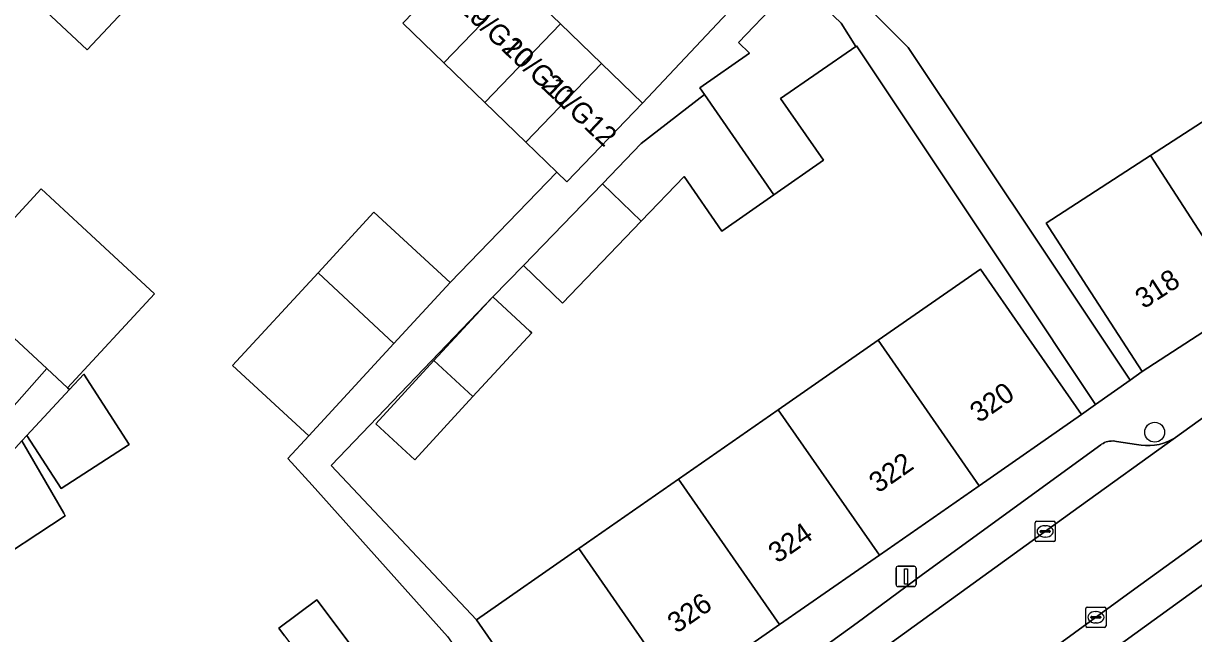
# Model space of a CAD drawing. Extents: x 159217 to 160349, y 381246 to 382172.
# Drawn here: x 159998.6 to 160056.3, y 381644.9 to 381674.9 of the extents above; entities that cross this region are included whole.
import ezdxf

# ---------------------------------------------------------------- set-up
doc = ezdxf.new("R2010")
doc.units = 0
for name, color, linetype in [('IMGEO_Boom', 7, 'Continuous'), ('IMGEO_Erf', 7, 'Continuous'), ('IMGEO_Kolk', 7, 'Continuous'), ('IMGEO_Lichtmast', 7, 'Continuous'), ('IMGEO_Pand', 7, 'Continuous'), ('IMGEO_Pand_nummerreeks', 7, 'Continuous'), ('IMGEO_Parkeervlak_open', 7, 'Continuous'), ('IMGEO_Rijbaan_lokaal_open', 7, 'Continuous'), ('IMGEO_Voetpad_open', 7, 'Continuous')]:
    doc.layers.add(name, color=color, linetype=linetype)

msp = doc.modelspace()

# ---------------------------------------------------------------- linework, layer by layer
at = {"layer": 'IMGEO_Boom'}
msp.add_circle((160054.352, 381654.791), 0.489, dxfattribs=at)
at = {"layer": 'IMGEO_Erf'}
for points in [[(160040.367, 381675.581), (160042.213, 381673.736), (160048.973, 381663.602), (160053.137, 381657.36), (160053.733, 381657.783), (160051.014, 381661.98), (160048.999, 381665.091), (160054.149, 381668.417), (160059.168, 381671.668), (160064.187, 381674.919), (160069.206, 381678.171)], [(160005.869, 381678.004), (160001.779, 381673.614), (160000, 381675.272)], [(160019.523, 381644.732), (160012.856, 381652.182), (160011.648, 381653.495), (160012.688, 381654.621), (160008.936, 381658.085), (160013.143, 381662.643), (160015.899, 381665.628), (160019.651, 381662.165), (160024.903, 381667.603), (160023.373, 381669.08), (160021.353, 381671.029), (160019.334, 381672.979), (160017.315, 381674.928)], [(159995.229, 381662.155), (159999.513, 381666.774), (160001.531, 381664.902), (160005.087, 381661.604), (160000.803, 381656.985), (160000.903, 381656.892), (160001.602, 381657.646), (160003.839, 381654.182), (160000.493, 381652.021), (159998.806, 381654.633), (159998.558, 381654.364), (160000.622, 381650.799), (160000.69, 381650.682), (159996.58, 381647.98)], [(160011.494, 381644.772), (160011.218, 381645.139), (160013.089, 381646.543), (160016.276, 381642.296)]]:
    msp.add_lwpolyline(points, dxfattribs=at)
for points in [[(160045.768, 381662.829), (160047.895, 381659.771), (160050.751, 381655.667), (160051.441, 381656.156), (160047.243, 381662.448), (160039.662, 381673.812), (160039.634, 381673.793), (160035.928, 381671.221), (160038.042, 381668.183), (160035.601, 381666.485), (160033.034, 381664.699), (160031.174, 381667.378), (160029.063, 381665.184), (160025.181, 381661.151), (160023.266, 381662.994), (160021.748, 381661.457), (160013.795, 381653.157), (160020.943, 381645.554), (160025.981, 381649.06), (160030.896, 381652.48), (160035.811, 381655.9), (160040.726, 381659.321)], [(160020.773, 381656.545), (160017.905, 381653.438), (160015.984, 381655.21), (160018.853, 381658.318), (160021.749, 381661.455), (160023.576, 381659.768), (160023.669, 381659.682)]]:
    msp.add_lwpolyline(points, close=True, dxfattribs=at)
at = {"layer": 'IMGEO_Kolk'}
for p, q in [((160048.532, 381650.407), (160049.384, 381650.407)), ((160048.457, 381649.481), (160048.457, 381650.333)), ((160048.716, 381649.901), (160048.716, 381649.913)), ((160049.154, 381649.864), (160048.756, 381649.864)), ((160048.759, 381649.95), (160049.157, 381649.95)), ((160048.945, 381650.187), (160048.97, 381650.187)), ((160049.2, 381649.913), (160049.2, 381649.901)), ((160049.458, 381650.333), (160049.458, 381649.481)), ((160049.384, 381649.407), (160048.532, 381649.407)), ((160048.968, 381649.627), (160048.943, 381649.627)), ((160050.955, 381645.254), (160050.955, 381646.106)), ((160051.03, 381646.18), (160051.882, 381646.18)), ((160051.443, 381645.96), (160051.468, 381645.96)), ((160051.956, 381646.106), (160051.956, 381645.254)), ((160051.882, 381645.18), (160051.03, 381645.18)), ((160051.214, 381645.674), (160051.214, 381645.686)), ((160051.652, 381645.637), (160051.254, 381645.637)), ((160051.257, 381645.723), (160051.655, 381645.723)), ((160051.466, 381645.4), (160051.441, 381645.4)), ((160051.698, 381645.686), (160051.698, 381645.674))]:
    msp.add_line(p, q, dxfattribs=at)
for points in [[(160048.532, 381650.407), (160049.384, 381650.407)], [(160048.457, 381649.481), (160048.457, 381650.333)], [(160049.458, 381650.333), (160049.458, 381649.481)], [(160049.384, 381649.407), (160048.532, 381649.407)], [(160050.955, 381645.254), (160050.955, 381646.106)], [(160051.03, 381646.18), (160051.882, 381646.18)], [(160051.956, 381646.106), (160051.956, 381645.254)], [(160051.882, 381645.18), (160051.03, 381645.18)]]:
    msp.add_lwpolyline(points, dxfattribs=at)
for centre, radius, start, end in [((160048.534, 381650.331), 0.0765, 91.55205, 178.44795), ((160048.534, 381650.331), 0.0765, 91.55205, 178.44795), ((160049.382, 381650.331), 0.0765, 1.55205, 88.44795), ((160049.382, 381650.331), 0.0765, 1.55205, 88.44795), ((160048.756, 381649.91), 0.0403, 85.87752, 175.75265), ((160048.753, 381649.9), 0.0366, 178.93798, 274.71019), ((160049.157, 381649.907), 0.043, 264.86636, 352.45326), ((160049.161, 381649.912), 0.0386, 1.73085, 96.63898), ((160048.534, 381649.483), 0.0765, 181.55205, 268.44795), ((160048.534, 381649.483), 0.0765, 181.55205, 268.44795), ((160049.382, 381649.483), 0.0765, 271.55205, 358.44795), ((160049.382, 381649.483), 0.0765, 271.55205, 358.44795), ((160051.032, 381646.104), 0.0765, 91.55205, 178.44795), ((160051.032, 381646.104), 0.0765, 91.55205, 178.44795), ((160051.88, 381646.104), 0.0765, 1.55205, 88.44795), ((160051.88, 381646.104), 0.0765, 1.55205, 88.44795), ((160051.032, 381645.256), 0.0765, 181.55205, 268.44795), ((160051.032, 381645.256), 0.0765, 181.55205, 268.44795), ((160051.254, 381645.683), 0.0403, 85.87752, 175.75265), ((160051.251, 381645.673), 0.0366, 178.93798, 274.71019), ((160051.655, 381645.68), 0.043, 264.86636, 352.45326), ((160051.659, 381645.685), 0.0386, 1.73085, 96.63898), ((160051.88, 381645.256), 0.0765, 271.55205, 358.44795), ((160051.88, 381645.256), 0.0765, 271.55205, 358.44795)]:
    msp.add_arc(centre, radius, start, end, dxfattribs=at)
for centre, major_axis, ratio, start_param, end_param in [((160048.944, 381649.907), (-0.387, 0.002), 0.722429, 4.712389, 7.853982), ((160048.969, 381649.907), (-0.39, 0.002), 0.717154, 1.570796, 4.712389), ((160051.442, 381645.68), (-0.387, 0.002), 0.722429, 4.712389, 7.853982), ((160051.467, 381645.68), (-0.39, 0.002), 0.717154, 1.570796, 4.712389)]:
    msp.add_ellipse(centre, major_axis=major_axis, ratio=ratio, start_param=start_param, end_param=end_param, dxfattribs=at)
at = {"layer": 'IMGEO_Lichtmast'}
for p, q in [((160041.612, 381647.291), (160041.612, 381648.091)), ((160041.612, 381648.091), (160041.612, 381647.291)), ((160041.712, 381648.191), (160042.502, 381648.191)), ((160042.502, 381648.191), (160041.712, 381648.191)), ((160042.602, 381648.091), (160042.602, 381647.291)), ((160042.602, 381647.291), (160042.602, 381648.091)), ((160042.502, 381647.191), (160041.712, 381647.191)), ((160041.712, 381647.191), (160042.502, 381647.191))]:
    msp.add_line(p, q, dxfattribs=at)
msp.add_lwpolyline([(160042.032, 381648.066), (160042.182, 381648.066), (160042.182, 381647.316), (160042.032, 381647.316), (160042.032, 381648.066)], dxfattribs=at)
for centre, start, end in [((160041.712, 381648.091), 90, 180), ((160041.712, 381648.091), 90, 180), ((160042.502, 381648.091), 0, 90), ((160042.502, 381648.091), 360, 90), ((160041.712, 381647.291), 180, 270), ((160041.712, 381647.291), 180, 270), ((160042.502, 381647.291), 270, 0), ((160042.502, 381647.291), 270, 0)]:
    msp.add_arc(centre, 0.1, start, end, dxfattribs=at)
at = {"layer": 'IMGEO_Pand'}
for points in [[(159992.885, 381681.498), (159998.515, 381676.258), (159998.622, 381676.159), (159998.82, 381676.371), (160000, 381675.272), (160001.779, 381673.614), (160005.869, 381678.004), (160006.63, 381677.295), (160010.527, 381681.481), (160009.237, 381682.726), (160007.218, 381684.675), (160005.199, 381686.625), (160004.517, 381687.283), (160000.64, 381683.117), (160000, 381683.713), (159997.292, 381686.233)], [(160019.334, 381672.979), (160023.073, 381676.851), (160021.054, 381678.801), (160017.315, 381674.928)], [(160035.928, 381671.221), (160039.634, 381673.793), (160038.905, 381674.935), (160036.754, 381677.004), (160035.769, 381675.981), (160033.849, 381673.986), (160034.397, 381673.459), (160031.946, 381671.752), (160032.175, 381671.422), (160035.601, 381666.485), (160038.042, 381668.183)], [(160019.334, 381672.979), (160021.353, 381671.029), (160025.092, 381674.902), (160023.073, 381676.851)], [(160027.111, 381672.952), (160025.092, 381674.902), (160021.353, 381671.029), (160023.373, 381669.08)], [(160029.131, 381671.002), (160027.111, 381672.952), (160023.373, 381669.08), (160024.903, 381667.603), (160025.392, 381667.13)], [(160035.601, 381666.485), (160032.175, 381671.422), (160029.054, 381669.006), (160027.149, 381667.027), (160029.063, 381665.184), (160031.174, 381667.378), (160033.034, 381664.699)], [(160054.149, 381668.417), (160058.878, 381661.116), (160063.897, 381664.368), (160059.168, 381671.668)], [(160054.149, 381668.417), (160048.999, 381665.091), (160051.014, 381661.98), (160053.733, 381657.783), (160058.878, 381661.116)], [(159999.792, 381657.923), (160000.803, 381656.985), (160005.087, 381661.604), (160001.531, 381664.902), (159999.513, 381666.774), (159995.229, 381662.155), (159997.247, 381660.283)], [(160027.149, 381667.027), (160023.266, 381662.994), (160025.181, 381661.151), (160029.063, 381665.184)], [(160013.143, 381662.643), (160016.881, 381659.164), (160019.651, 381662.165), (160015.899, 381665.628)], [(160013.143, 381662.643), (160008.936, 381658.085), (160012.688, 381654.621), (160016.881, 381659.164)], [(160040.726, 381659.321), (160045.709, 381652.158), (160050.751, 381655.667), (160047.895, 381659.771), (160045.768, 381662.829)], [(160018.853, 381658.318), (160020.773, 381656.545), (160023.669, 381659.682), (160023.576, 381659.768), (160021.749, 381661.455)], [(159999.792, 381657.923), (159997.247, 381660.283), (159994.464, 381657.162), (159997.054, 381654.853)], [(160040.726, 381659.321), (160035.811, 381655.9), (160040.794, 381648.738), (160045.709, 381652.158)], [(160020.773, 381656.545), (160018.853, 381658.318), (160015.984, 381655.21), (160017.905, 381653.438)], [(160001.602, 381657.646), (160000.903, 381656.892), (159998.806, 381654.633), (160000.493, 381652.021), (160003.839, 381654.182)], [(160040.794, 381648.738), (160035.811, 381655.9), (160030.896, 381652.48), (160035.879, 381645.318)], [(159998.558, 381654.364), (159997.282, 381652.982), (159994.983, 381650.543), (159996.58, 381647.98), (160000.69, 381650.682), (160000.622, 381650.799)], [(160025.981, 381649.06), (160030.964, 381641.898), (160035.879, 381645.318), (160030.896, 381652.48)], [(160025.981, 381649.06), (160020.943, 381645.554), (160023.071, 381642.497), (160025.927, 381638.393), (160030.964, 381641.898)], [(160018.609, 381644.046), (160016.276, 381642.296), (160013.089, 381646.543), (160011.218, 381645.139), (160011.494, 381644.772), (160019.712, 381633.822), (160023.915, 381636.976), (160020.913, 381640.976)]]:
    msp.add_lwpolyline(points, close=True, dxfattribs=at)
at = {"layer": 'IMGEO_Parkeervlak_open'}
for points in [[(160084.67, 381669.243), (160082.443, 381667.792), (160077.635, 381664.497), (160075.982, 381663.388), (160072.727, 381661.121), (160068.376, 381658.077), (160063.698, 381654.651), (160059.079, 381651.195), (160053.366, 381647.073), (160046.643, 381642.176), (160029.757, 381630.154)], [(160033.515, 381630.492), (160049.272, 381641.9), (160063.302, 381652.051), (160070.49, 381657.284)], [(160039.9, 381643.349), (160050.634, 381651.118), (160055.384, 381654.539), (160055.196, 381654.427), (160054.995, 381654.33), (160054.786, 381654.252), (160054.571, 381654.192), (160054.351, 381654.152), (160054.129, 381654.131), (160053.905, 381654.131), (160053.683, 381654.151), (160053.463, 381654.19), (160052.469, 381654.339), (160052.385, 381654.353), (160052.3, 381654.36), (160052.215, 381654.359), (160052.13, 381654.35), (160052.046, 381654.334), (160051.964, 381654.31), (160051.885, 381654.279), (160051.808, 381654.242), (160051.736, 381654.197), (160051.704, 381654.175), (160042.917, 381647.788), (160039.691, 381645.406), (160028.416, 381637.247)]]:
    msp.add_lwpolyline(points, dxfattribs=at)
at = {"layer": 'IMGEO_Rijbaan_lokaal_open'}
for points in [[(159998.287, 381693.299), (160001.16, 381690.524), (160004.899, 381694.398), (160006.919, 381692.448), (160008.938, 381690.498), (160010.957, 381688.549), (160012.977, 381686.599), (160014.996, 381684.65), (160017.015, 381682.7), (160019.034, 381680.75), (160021.054, 381678.801), (160023.073, 381676.851), (160025.092, 381674.902), (160027.111, 381672.952), (160029.131, 381671.002), (160036.741, 381679.099), (160034.577, 381681.235), (160034.942, 381681.605), (160033.041, 381683.481), (160031.14, 381685.357), (160029.239, 381687.233), (160027.338, 381689.11), (160025.437, 381690.986)], [(160058.428, 381656.732), (160055.384, 381654.539), (160050.634, 381651.118), (160039.9, 381643.349), (160026.942, 381634.074), (160026.563, 381633.804), (160021.527, 381630.216), (160021.29, 381630.058), (160000.286, 381616.103), (160000, 381615.918), (159983.931, 381605.551)], [(159984.624, 381600.643), (160000, 381610.395), (160002.657, 381612.08), (160023.962, 381626.278), (160024.038, 381626.346), (160024.143, 381626.438), (160024.607, 381626.744), (160028.865, 381629.554), (160029.28, 381629.828), (160029.536, 381629.997), (160029.757, 381630.154), (160046.643, 381642.176), (160053.366, 381647.073), (160059.079, 381651.195)]]:
    msp.add_lwpolyline(points, dxfattribs=at)
at = {"layer": 'IMGEO_Voetpad_open'}
for points in [[(160036.741, 381679.099), (160029.131, 381671.002), (160025.392, 381667.13), (160024.903, 381667.603), (160019.651, 381662.165), (160016.881, 381659.164), (160012.688, 381654.621), (160011.648, 381653.495), (160012.856, 381652.182), (160019.523, 381644.732), (160024.63, 381637.48), (160025.927, 381638.393), (160023.071, 381642.497), (160020.943, 381645.554), (160013.795, 381653.157), (160021.748, 381661.457), (160023.266, 381662.994), (160027.149, 381667.027), (160029.054, 381669.006), (160032.175, 381671.422), (160031.946, 381671.752), (160034.397, 381673.459), (160033.849, 381673.986), (160035.769, 381675.981)], [(160038.905, 381674.935), (160039.634, 381673.793), (160039.662, 381673.812), (160047.243, 381662.448), (160051.441, 381656.156), (160053.137, 381657.36), (160048.973, 381663.602), (160042.213, 381673.736), (160040.367, 381675.581)], [(160085.941, 381667.938), (160077.575, 381662.295), (160072.279, 381658.586), (160070.49, 381657.284), (160063.302, 381652.051), (160049.272, 381641.9), (160033.515, 381630.492)], [(160058.878, 381661.116), (160053.733, 381657.783), (160053.137, 381657.36), (160051.441, 381656.156), (160050.751, 381655.667), (160045.709, 381652.158), (160040.794, 381648.738), (160035.879, 381645.318), (160030.964, 381641.898), (160025.927, 381638.393), (160024.63, 381637.48), (160023.915, 381636.976), (160019.712, 381633.822), (160015.511, 381630.67), (160014.316, 381629.816), (160009.84, 381626.939), (160005.49, 381624.143), (160001.14, 381621.347), (160000, 381620.614), (159996.665, 381618.47)], [(159998.558, 381654.364), (159998.806, 381654.633), (160000.903, 381656.892), (160000.803, 381656.985), (159999.792, 381657.923), (159997.054, 381654.853)], [(160028.416, 381637.247), (160039.691, 381645.406), (160042.917, 381647.788), (160051.704, 381654.175), (160051.736, 381654.197), (160051.808, 381654.242), (160051.885, 381654.279), (160051.964, 381654.31), (160052.046, 381654.334), (160052.13, 381654.35), (160052.215, 381654.359), (160052.3, 381654.36), (160052.385, 381654.353), (160052.469, 381654.339), (160053.463, 381654.19), (160053.683, 381654.151), (160053.905, 381654.131), (160054.129, 381654.131), (160054.351, 381654.152), (160054.571, 381654.192), (160054.786, 381654.252), (160054.995, 381654.33), (160055.196, 381654.427), (160055.384, 381654.539), (160058.428, 381656.732)]]:
    msp.add_lwpolyline(points, dxfattribs=at)

# ---------------------------------------------------------------- texts
at = {"layer": 'IMGEO_Pand_nummerreeks'}
for s, rotation, p in [('20/G09', 316.65375, (160017.892, 381677.637)), ('20/G10', 316.65375, (160020.005, 381675.643)), ('20/G11', 316.65375, (160022.125, 381673.642)), ('20/G12', 316.65574, (160024.081, 381671.795)), ('318', 32.93745, (160053.811, 381660.836)), ('320', 34.83247, (160045.7, 381655.222)), ('322', 34.83247, (160040.73, 381651.764)), ('324', 34.83247, (160035.768, 381648.31)), ('326', 34.83247, (160030.803, 381644.856))]:
    msp.add_text(s, height=1, rotation=rotation, dxfattribs=at).set_placement(p)

doc.saveas('drawing.dxf')
